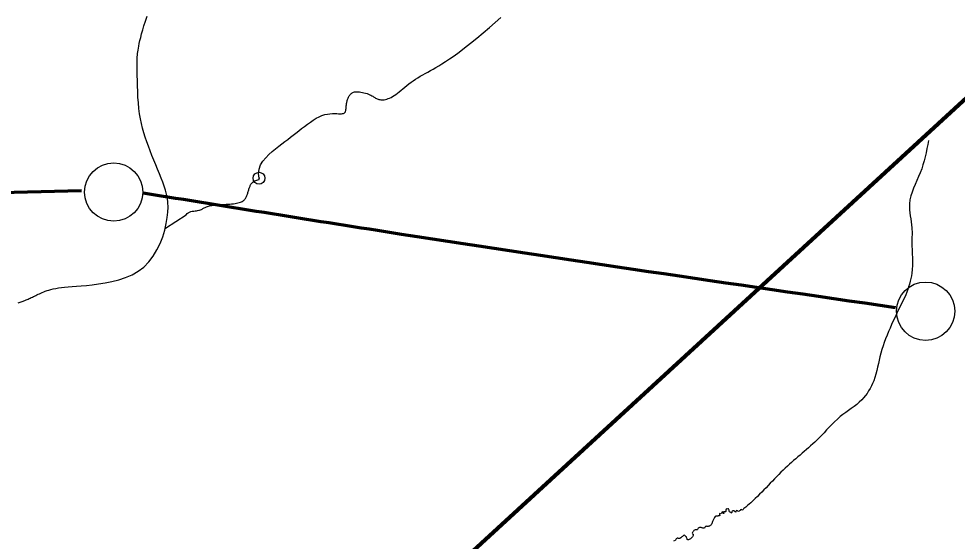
# Model space of a CAD drawing. Extents: x 553962 to 842807, y 8883888 to 9032388.
# Drawn here: x 709028 to 716906, y 8955681 to 8960063 of the extents above; entities that cross this region are included whole.
import ezdxf

# ---------------------------------------------------------------- set-up
doc = ezdxf.new("R2010")
doc.units = 0
doc.header["$LTSCALE"] = 200
doc.header["$PDMODE"] = 32
doc.header["$PDSIZE"] = 100
for name, color, linetype, lineweight in [('24', 7, 'Continuous', 25), ('27', 7, 'Continuous', 25), ('51', 7, 'Continuous', 70), ('9', 7, 'Continuous', 90)]:
    doc.layers.add(name, color=color, linetype=linetype, lineweight=lineweight)

msp = doc.modelspace()

# ---------------------------------------------------------------- linework, layer by layer
at = {"layer": '24'}
msp.add_line((711025.7, 8958710.8), (711035.5, 8958713), dxfattribs=at)
for points in [[(709596.3, 8957827.2), (709644.3, 8957832.4), (709696.4, 8957838.9), (709751.7, 8957847.4), (709808.8, 8957858.6), (709866.5, 8957873.2), (709923.6, 8957892.1), (709978.7, 8957915.8), (710030.6, 8957945.3), (710078, 8957981.2), (710120, 8958023.8), (710156.6, 8958072.1), (710187.8, 8958124.6), (710214.2, 8958179.7), (710235.7, 8958235.8), (710252.8, 8958291.6), (710265.7, 8958345.5), (710274.5, 8958396), (710279.6, 8958441.9), (710281.3, 8958483.7), (710279.9, 8958522.1), (710275.6, 8958558.1), (710268.9, 8958592.3), (710259.9, 8958625.6), (710249.1, 8958658.8), (710236.8, 8958692.7), (710223.1, 8958727.8), (710208.6, 8958764.3), (710193.3, 8958801.7), (710177.6, 8958839.8), (710161.7, 8958878.3), (710146, 8958917.1), (710130.7, 8958955.7), (710116, 8958994), (710102.3, 8959031.8), (710089.6, 8959069.4), (710077.9, 8959107.2), (710067.3, 8959145.5), (710057.8, 8959184.7), (710049.5, 8959225.2), (710042.4, 8959267.4), (710036.5, 8959311.6), (710031.9, 8959358), (710028.4, 8959405.8), (710025.9, 8959453.9), (710024.1, 8959501.2), (710023.1, 8959546.6), (710022.5, 8959589.1), (710022.2, 8959627.6), (710022.2, 8959661.1), (710022.2, 8959688.7), (710022.2, 8959711.2), (710022.5, 8959729.8), (710023, 8959745.3), (710023.8, 8959759), (710025, 8959771.8), (710026.7, 8959784.9), (710028.9, 8959799.3), (710031.7, 8959815.9), (710035.3, 8959834.9), (710039.7, 8959856.5), (710045.1, 8959880.7), (710051.6, 8959907.5), (710059.3, 8959937.2), (710068.4, 8959969.7), (710078.9, 8960005.1), (710090.9, 8960043.5), (710104.3, 8960084.1)], [(712418.8, 8959592.9), (712439.7, 8959604.9), (712461.1, 8959616.8), (712482.9, 8959628.9), (712505.2, 8959641.1), (712528.5, 8959654.1), (712553.4, 8959668.5), (712580.5, 8959684.9), (712610.5, 8959704), (712643.9, 8959726.3), (712681.3, 8959752.6), (712723.4, 8959783.3), (712770.3, 8959818.9), (712820.9, 8959858.5), (712873.6, 8959900.9), (712926.7, 8959944.9), (712978.7, 8959989.2), (713028, 8960032.8), (713073, 8960074.5)], [(711951.6, 8959435.5), (711963.6, 8959431.2), (711974.3, 8959426.9), (711983.8, 8959422.6), (711992, 8959418.3), (711999.2, 8959414), (712005.7, 8959409.9), (712011.7, 8959405.9), (712017.6, 8959402.1), (712023.4, 8959398.5), (712029.6, 8959395.1), (712036.2, 8959392), (712043.4, 8959389.2), (712051.1, 8959386.9), (712059.2, 8959385.1), (712067.8, 8959383.9), (712076.9, 8959383.3), (712086.5, 8959383.5), (712096.4, 8959384.6), (712106.8, 8959386.6), (712117.6, 8959389.5), (712128.8, 8959393.5), (712140.5, 8959398.4), (712152.7, 8959404.5), (712165.3, 8959411.6), (712178.5, 8959419.9), (712192.2, 8959429.3), (712206.4, 8959439.9), (712221.2, 8959451.5), (712236.5, 8959463.8), (712252.4, 8959476.8), (712268.8, 8959490.2), (712285.7, 8959503.7), (712303.2, 8959517.3), (712321.2, 8959530.6), (712339.7, 8959543.6), (712358.7, 8959556.3), (712378.3, 8959568.7), (712398.3, 8959580.8), (712418.8, 8959592.9)], [(711769.1, 8959283.2), (711771, 8959287.8), (711772.5, 8959292.8), (711773.6, 8959298.1), (711774.4, 8959303.7), (711775.1, 8959309.6), (711775.6, 8959315.7), (711776.1, 8959322), (711776.6, 8959328.3), (711777.1, 8959334.7), (711777.8, 8959341.1), (711778.6, 8959347.5), (711779.5, 8959353.9), (711780.7, 8959360.3), (711782.1, 8959366.7), (711783.6, 8959373.1), (711785.4, 8959379.4), (711787.5, 8959385.8), (711789.8, 8959392.2), (711792.4, 8959398.5), (711795.3, 8959404.7), (711798.6, 8959410.8), (711802.1, 8959416.7), (711806, 8959422.3), (711810.3, 8959427.6), (711815, 8959432.6), (711820, 8959437.1), (711825.6, 8959441.2), (711831.7, 8959444.7), (711838.6, 8959447.6), (711846.2, 8959449.9), (711854.8, 8959451.4), (711864.3, 8959452.1), (711874.9, 8959452), (711886.7, 8959450.9), (711899.3, 8959449), (711912.4, 8959446.3), (711925.7, 8959443.2), (711938.9, 8959439.5), (711951.6, 8959435.5)], [(711044.4, 8958726.2), (711040.3, 8958766.3), (711045.4, 8958803.3), (711058.2, 8958837.5), (711077.2, 8958869), (711100.8, 8958898), (711127.5, 8958924.8), (711155.7, 8958949.7), (711183.9, 8958972.7), (711210.9, 8958994.1), (711236.5, 8959014.2), (711261.2, 8959033.3), (711285, 8959051.7), (711308.4, 8959069.5), (711331.5, 8959087.2), (711354.7, 8959105.1), (711378.1, 8959123.2), (711402, 8959142), (711426.3, 8959160.9), (711450.8, 8959179.6), (711475.5, 8959197.5), (711500.2, 8959214.2), (711524.8, 8959229.2), (711549, 8959242.2), (711572.8, 8959252.5), (711596.1, 8959259.9), (711618.5, 8959264.7), (711640, 8959267.5), (711660.3, 8959268.6), (711679.2, 8959268.7), (711696.5, 8959268), (711711.9, 8959267.3), (711725.3, 8959266.8), (711736.5, 8959267.1), (711745.6, 8959268.2), (711753, 8959270), (711758.8, 8959272.4), (711763.2, 8959275.5), (711766.6, 8959279.1), (711769.1, 8959283.2)], [(710842.9, 8958514.2), (710855.7, 8958516.2), (710867.5, 8958518.6), (710878.2, 8958521.4), (710887.7, 8958524.5), (710896.2, 8958528.1), (710903.8, 8958532), (710910.5, 8958536.2), (710916.3, 8958540.8), (710921.6, 8958545.7), (710926.2, 8958550.8), (710930.2, 8958556.2), (710933.8, 8958561.9), (710937, 8958567.8), (710939.9, 8958574), (710942.5, 8958580.3), (710944.9, 8958586.9), (710947.2, 8958593.6), (710949.4, 8958600.4), (710951.6, 8958607.4), (710953.8, 8958614.4), (710956, 8958621.5), (710958.2, 8958628.4), (710960.3, 8958635.3), (710962.5, 8958641.9), (710964.7, 8958648.3), (710966.9, 8958654.3), (710969.1, 8958660), (710971.4, 8958665.3), (710973.8, 8958670.3), (710976.5, 8958675.1), (710979.6, 8958679.6), (710983, 8958684), (710986.9, 8958688.3), (710991.4, 8958692.6), (710996.6, 8958696.8), (711002.6, 8958700.8), (711009.3, 8958704.6), (711017, 8958708), (711025.7, 8958710.8)], [(711035.5, 8958713), (711044.7, 8958714.3), (711044.4, 8958726.2)], [(710259.2, 8958307.9), (710432.8, 8958419.1), (710441.1, 8958429.2), (710450.7, 8958436.7), (710461.5, 8958442.2), (710472.9, 8958446.1), (710484.7, 8958448.7), (710496.5, 8958450.5), (710508, 8958451.9), (710518.9, 8958453.3), (710528.8, 8958455), (710537.9, 8958457.1), (710546.2, 8958459.4), (710553.8, 8958462.1), (710560.8, 8958464.9), (710567.4, 8958467.9), (710573.6, 8958471), (710579.6, 8958474.1), (710585.4, 8958477.2), (710591.3, 8958480.4), (710597.5, 8958483.4), (710604.1, 8958486.3), (710611.2, 8958489.2), (710619.2, 8958491.8), (710628.1, 8958494.2), (710638.1, 8958496.4), (710649.5, 8958498.3), (710662, 8958499.9), (710675.5, 8958501.4), (710689.8, 8958502.7), (710704.8, 8958503.8), (710720.3, 8958504.9), (710736.1, 8958505.8), (710752.1, 8958506.8), (710768.1, 8958507.7), (710784, 8958508.7), (710799.5, 8958509.8), (710814.6, 8958511), (710829.1, 8958512.5), (710842.9, 8958514.2)], [(709023.9, 8957681.7), (709031.6, 8957684.3), (709039.3, 8957686.8), (709047.2, 8957689.5), (709055.2, 8957692.2), (709063.3, 8957695.1), (709071.5, 8957698.2), (709079.9, 8957701.5), (709088.5, 8957705), (709097.2, 8957708.7), (709106, 8957712.6), (709114.9, 8957716.5), (709123.9, 8957720.7), (709133, 8957724.9), (709142.2, 8957729.2), (709151.5, 8957733.6), (709160.9, 8957738.1), (709170.5, 8957742.7), (709180.5, 8957747.4), (709190.8, 8957752.2), (709201.6, 8957757.1), (709212.8, 8957762.1), (709224.7, 8957767.2), (709237.3, 8957772.5), (709250.7, 8957777.9), (709265.2, 8957783.2), (709280.9, 8957788.3), (709298.1, 8957793.2), (709316.9, 8957797.8), (709337.6, 8957802), (709360.2, 8957805.6), (709385.1, 8957808.7), (709412.5, 8957811.4), (709442.7, 8957813.9), (709475.9, 8957816.5), (709512.3, 8957819.5), (709552.4, 8957822.9), (709596.3, 8957827.2)], [(714955, 8955926.5), (714949.3, 8955929.1), (714944.7, 8955926.8), (714942.5, 8955921.3), (714946.8, 8955918.6), (714947.3, 8955913.6), (714941.8, 8955914.2), (714939.9, 8955919.7), (714937.4, 8955924.2), (714932.8, 8955927.1), (714928.7, 8955922.5), (714927.3, 8955916.6), (714923.1, 8955913), (714917.3, 8955912), (714912.5, 8955914.6), (714908.7, 8955910.6), (714908.8, 8955905.2), (714911.5, 8955900.6), (714912.2, 8955895.6), (714906.6, 8955894.1), (714900, 8955893.2), (714894.6, 8955892.7), (714888.1, 8955892.5), (714879.9, 8955890.4), (714873, 8955887.2), (714867.8, 8955880.1), (714864.5, 8955875.1), (714862.1, 8955869.5), (714860.1, 8955864.7), (714856.9, 8955857.1), (714855.2, 8955851.5), (714852.5, 8955845.5), (714849.4, 8955839.4), (714847.5, 8955834), (714846.5, 8955829), (714844, 8955823.3), (714840.1, 8955819.2), (714836.5, 8955815.5), (714831.9, 8955811.7), (714826.4, 8955808.6), (714820.4, 8955806.7), (714815.3, 8955806), (714809.8, 8955805.1), (714803.4, 8955805.1), (714797.2, 8955806.8), (714792.1, 8955804.7), (714788.7, 8955800.9), (714786.8, 8955795), (714783.1, 8955790.5), (714777.1, 8955790.7), (714771.2, 8955791.4), (714765.3, 8955793.4), (714760.4, 8955794.8), (714754.9, 8955795.4), (714746.9, 8955796.1), (714740.9, 8955795.6), (714735.5, 8955794.7), (714732.2, 8955790.5), (714727.7, 8955785.8), (714725, 8955780.7), (714721.8, 8955776.3), (714716.3, 8955775.8), (714711.3, 8955778.1), (714705.9, 8955777.2), (714701.1, 8955775), (714695.8, 8955770.9), (714692.7, 8955766.9), (714688.7, 8955762.9), (714685.2, 8955758.4), (714682.7, 8955753), (714681.8, 8955747.7), (714684.1, 8955743), (714688.6, 8955739.1), (714689.3, 8955733.5), (714688.7, 8955728.4), (714686.4, 8955723.6), (714683.2, 8955719.4), (714677.3, 8955713.2), (714673.2, 8955708.2), (714669.3, 8955704.2), (714665.2, 8955701), (714660.1, 8955698.1), (714655.1, 8955695.9), (714648.5, 8955693.5), (714643.5, 8955692.7), (714638.2, 8955696.4), (714637.4, 8955701.8), (714636.9, 8955707.4), (714633.6, 8955711.9), (714631.8, 8955716.8), (714628.3, 8955720.8), (714623.8, 8955724.1), (714619.9, 8955728.5), (714613.7, 8955731.1), (714608.7, 8955729.4), (714603.9, 8955725.2), (714598.6, 8955721.3), (714594.7, 8955718), (714590.3, 8955714.8), (714584.3, 8955709.8), (714577.9, 8955705.2)], [(715115.4, 8955955.8), (715112.5, 8955953.5), (715108.8, 8955948.5), (715106, 8955944.2), (715100.8, 8955942.2), (715097, 8955945.6), (715092, 8955947.6), (715087.2, 8955943.3), (715082.7, 8955939), (715079.2, 8955935.2), (715074.5, 8955932.4), (715069.4, 8955931.5), (715064.5, 8955933.6), (715060.5, 8955936.7), (715056.3, 8955940.1), (715050.7, 8955937.5), (715047.4, 8955931.2), (715046.3, 8955926.1), (715040.8, 8955927.8), (715037, 8955934), (715032.6, 8955936.8), (715026.8, 8955936.8), (715021.3, 8955935.7), (715017.3, 8955932.3), (715014.2, 8955926.7), (715012.8, 8955921), (715009.1, 8955917.5), (715006.3, 8955922.5), (715000.6, 8955925.9), (714995, 8955927.9), (714991.1, 8955932.4), (714990.9, 8955937.4), (714990.6, 8955942.7), (714988.6, 8955947.8), (714985.5, 8955953.1), (714980.1, 8955951.8), (714975.4, 8955950), (714970.1, 8955953.2), (714966, 8955950), (714962.7, 8955944.2), (714962.2, 8955937.7), (714962.1, 8955931.6), (714961, 8955926.5), (714955, 8955926.5)], [(714577.9, 8955705.2), (714572, 8955704), (714566.5, 8955704.2), (714561.3, 8955705.9), (714555.8, 8955706.6), (714550.6, 8955705), (714547, 8955701.3), (714543.7, 8955695.7), (714541.2, 8955691), (714536.7, 8955688.5), (714524.8, 8955683)]]:
    msp.add_lwpolyline(points, dxfattribs=at)
for points in [[(716665.2, 8959042.7), (716595.1, 8958771.9), (716504.9, 8958511.2), (716524.9, 8958310.6), (716524.9, 8958190.3), (716524.9, 8957929.6), (716474.8, 8957749)], [(716474.8, 8957749), (716354.5, 8957498.3), (716264.3, 8957257.6), (716204.2, 8957027), (716103.9, 8956866.5), (715923.5, 8956726.1), (715743.1, 8956545.6), (715462.4, 8956294.9), (715171.8, 8956004.1), (715115.4, 8955955.8)]]:
    msp.add_spline(points, degree=3, dxfattribs=at)
msp.add_point((711044.4, 8958726.2), dxfattribs=at)
at = {"layer": '27'}
for centre in [(709824.5, 8958610.1), (716640.2, 8957610.7)]:
    msp.add_circle(centre, 244.7, dxfattribs=at)
at = {"layer": '51'}
for points in [[(702432.5, 8958392.3), (705941.8, 8958518.9), (709553.4, 8958623)], [(710071.7, 8958603.8), (712241.2, 8958257.8), (716388.3, 8957642.7)]]:
    msp.add_spline(points, degree=3, dxfattribs=at)
at = {"layer": '9'}
msp.add_lwpolyline([(705081.2, 8958366.8), (705509.2, 8948874.2), (720755.9, 8962863.6), (723053.6, 8963740.6)], dxfattribs=at)

doc.saveas('drawing.dxf')
